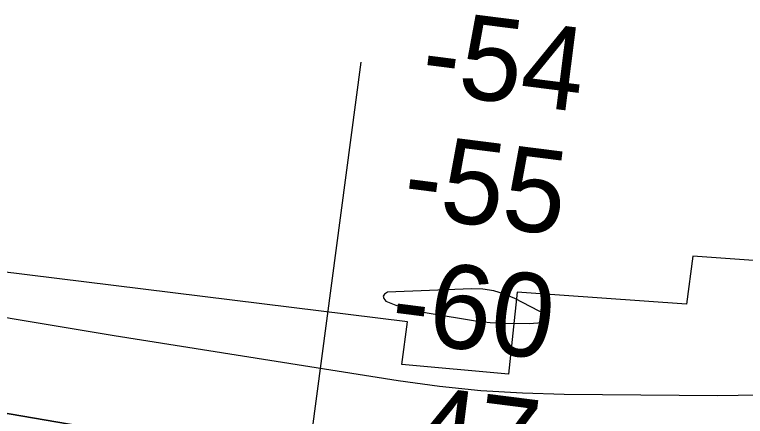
# Model space of a CAD drawing. Extents: x 3297753 to 3335611, y 652252 to 677623.
# Drawn here: x 3328727 to 3329313, y 659629 to 659951 of the extents above; entities that cross this region are included whole.
import ezdxf

# ---------------------------------------------------------------- set-up
doc = ezdxf.new("R2010")
doc.units = 0
for name, color, linetype in [('V-RIVR-RANG', 7, 'Continuous'), ('V-RRAP-RVMT', 7, 'Continuous'), ('V-TOPO-DPTH', 7, 'Continuous'), ('V-TOPO-MAJR', 7, 'Continuous'), ('V-TOPO-MINR', 7, 'Continuous')]:
    doc.layers.add(name, color=color, linetype=linetype)

msp = doc.modelspace()

# ---------------------------------------------------------------- linework, layer by layer
at = {"layer": 'V-RIVR-RANG'}
msp.add_line((3328841.43, 658683.51), (3329004.92, 659912.68), dxfattribs=at)
at = {"layer": 'V-RRAP-RVMT'}
for p, q in [((3329041.81, 659704.7), (3328599.64, 659759.44)), ((3329270.46, 659757.31), (3329265.35, 659718.79)), ((3329402.06, 659747.62), (3329270.46, 659757.31)), ((3329129.84, 659728.6), (3329122.74, 659662.84)), ((3329265.35, 659718.79), (3329129.84, 659728.6)), ((3329037.48, 659670.55), (3329041.81, 659704.7)), ((3329122.74, 659662.84), (3329037.48, 659670.55))]:
    msp.add_line(p, q, dxfattribs=at)
at = {"layer": 'V-TOPO-DPTH'}
for points in [[(3329318.35, 659578.76), (3329295.78, 659576.52), (3329273.2, 659574.44), (3329250.6, 659572.77), (3329227.96, 659571.71), (3329205.29, 659571.05), (3329136.2, 659569.96), (3329113.4, 659570.23), (3329090.66, 659571.31), (3329068.01, 659573.63), (3329045.43, 659576.78), (3328944.03, 659593.71), (3328870.8, 659605.99), (3328797.58, 659618.32), (3328724.38, 659630.75), (3328651.19, 659643.23), (3328389.99, 659687.96), (3328351.98, 659694.18), (3328313.91, 659700.03), (3328275.76, 659705.33), (3328237.56, 659710.25), (3328216.31, 659712.83), (3328167.42, 659718.55), (3328118.5, 659723.97)], [(3328118.5, 659723.97), (3328167.42, 659718.55), (3328216.31, 659712.83), (3328237.56, 659710.25), (3328275.76, 659705.33), (3328313.91, 659700.03), (3328351.98, 659694.18), (3328389.99, 659687.96), (3328651.19, 659643.23), (3328724.38, 659630.75), (3328797.58, 659618.32), (3328870.8, 659605.99), (3328944.03, 659593.71), (3329045.43, 659576.78), (3329068.01, 659573.63), (3329090.66, 659571.31), (3329113.4, 659570.23), (3329136.2, 659569.96), (3329205.29, 659571.05), (3329227.96, 659571.71), (3329250.6, 659572.77), (3329273.2, 659574.44), (3329295.78, 659576.52), (3329318.35, 659578.76)]]:
    msp.add_lwpolyline(points, dxfattribs=at)
at = {"layer": 'V-TOPO-MAJR'}
msp.add_lwpolyline([(3328060.43, 659859.73), (3328154.5, 659831.06), (3328162.79, 659826.42), (3328171.64, 659822.97), (3328180.86, 659820.3), (3328253.47, 659804.64), (3328286.11, 659797.59), (3328318.74, 659790.52), (3328351.37, 659783.42), (3328383.99, 659776.31), (3328480.91, 659755.13), (3328562.12, 659738.12), (3328643.51, 659722.06), (3328725.17, 659707.43), (3328807.01, 659693.75), (3329034.36, 659657.77), (3329067.51, 659653.28), (3329100.75, 659649.79), (3329134.11, 659647.78), (3329167.55, 659646.76), (3329290.27, 659645.78), (3329323.42, 659646.19)], dxfattribs=at)
at = {"layer": 'V-TOPO-MINR'}
for points in [[(3329022.32, 659725.35), (3329022.88, 659723.37), (3329024.61, 659721.19), (3329032.68, 659718.19), (3329040.86, 659715.57), (3329049.19, 659713.53), (3329057.64, 659711.87), (3329098.09, 659705.38), (3329103.05, 659704.7), (3329108.02, 659704.17), (3329113.01, 659703.86), (3329118.02, 659703.71), (3329139.47, 659703.54), (3329142.88, 659703.64), (3329146.27, 659703.92), (3329149.63, 659704.46), (3329152.96, 659705.18), (3329154.28, 659706.27), (3329154.92, 659707.43), (3329154.56, 659708.71), (3329153.53, 659710.06), (3329128, 659723.46), (3329119.67, 659727.01), (3329111.13, 659729.65), (3329102.28, 659730.92), (3329093.23, 659731.27), (3329025.9, 659728.48), (3329023.53, 659727.02), (3329022.32, 659725.35)], [(3328118.5, 659723.97), (3328167.42, 659718.55), (3328216.31, 659712.83), (3328237.56, 659710.25), (3328275.76, 659705.33), (3328313.91, 659700.03), (3328351.98, 659694.18), (3328389.99, 659687.96), (3328651.19, 659643.23), (3328724.38, 659630.75), (3328797.58, 659618.32), (3328870.8, 659605.99), (3328944.03, 659593.71), (3329045.43, 659576.78), (3329068.01, 659573.63), (3329090.66, 659571.31), (3329113.4, 659570.23), (3329136.2, 659569.96), (3329205.29, 659571.05), (3329227.96, 659571.71), (3329250.6, 659572.77), (3329273.2, 659574.44), (3329295.78, 659576.52), (3329318.35, 659578.76)]]:
    msp.add_lwpolyline(points, dxfattribs=at)

# ---------------------------------------------------------------- texts
at = {"layer": 'V-RIVR-RANG'}
for s, p in [('-54', (3329051.15, 659888.92)), ('-55', (3329036.51, 659789.97)), ('-60', (3329026.59, 659690.43)), ('-47', (3329014.3, 659591.19))]:
    msp.add_text(s, height=67, rotation=352.78514, dxfattribs=at).set_placement(p)

doc.saveas('drawing.dxf')
